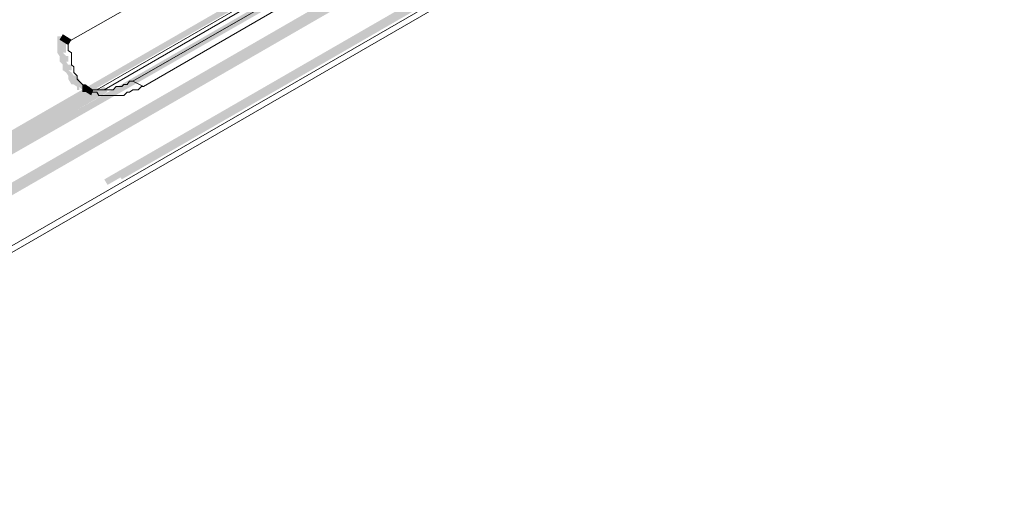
# Model space of a CAD drawing. Header units: millimetres. Extents: x -91 to 1961, y -1152 to 358.
# Tile 274 of 656: x 243.25 to 258.17, y 85.22 to 92.5. Entities that reach past the tile are written whole.
import ezdxf

# ---------------------------------------------------------------- set-up
doc = ezdxf.new("R2010")
doc.units = ezdxf.units.MM
doc.header["$MEASUREMENT"] = 0
doc.layers.get('0').update_dxf_attribs({"linetype": 'CONTINUOUS'})

msp = doc.modelspace()

# ---------------------------------------------------------------- hatches: boundary and pattern name
at = {"true_color": 0xaaaaaa}
h = msp.add_hatch(color=253, dxfattribs=at)
h.paths.add_polyline_path([(236.275, 85.35), (241.784, 88.527), (241.834, 88.395), (236.324, 85.251)])
h.paths.add_polyline_path([(244.53, 90.082), (250.04, 93.259), (250.089, 93.176), (244.58, 89.999)])
h.paths.add_polyline_path([(252.803, 94.83), (258.296, 98.007), (258.345, 97.924), (252.836, 94.748)])
h.paths.add_polyline_path([(261.059, 99.612), (266.518, 102.788), (266.601, 102.706), (261.092, 99.529)])
h.paths.add_polyline_path([(269.265, 104.36), (274.774, 107.537), (274.857, 107.454), (269.364, 104.277)])
h.paths.add_polyline_path([(277.537, 109.142), (279.44, 110.25), (279.473, 110.167), (277.57, 109.059)])
h = msp.add_hatch(color=253, dxfattribs=at)
h.paths.add_polyline_path([(236.49, 85.433), (241.999, 88.61), (242.032, 88.477), (236.539, 85.35)])
h.paths.add_polyline_path([(244.745, 90.165), (250.255, 93.341), (250.304, 93.259), (244.795, 90.082)])
h.paths.add_polyline_path([(253.001, 94.913), (258.511, 98.09), (258.56, 98.007), (253.051, 94.83)])
h.paths.add_polyline_path([(261.274, 99.695), (266.766, 102.871), (266.816, 102.788), (261.307, 99.612)])
h.paths.add_polyline_path([(269.48, 104.443), (274.989, 107.619), (275.072, 107.537), (269.562, 104.36)])
h.paths.add_polyline_path([(277.736, 109.224), (279.225, 110.085), (279.274, 110.002), (277.835, 109.142)])
h = msp.add_hatch(color=253, dxfattribs=at)
h.paths.add_polyline_path([(242.297, 90.347), (247.806, 93.523), (247.839, 93.441), (242.33, 90.264)])
h.paths.add_polyline_path([(250.553, 95.079), (256.062, 98.255), (256.095, 98.172), (250.602, 94.996)])
h.paths.add_polyline_path([(258.808, 99.877), (264.318, 103.053), (264.367, 102.921), (258.858, 99.744)])
h.paths.add_polyline_path([(267.031, 104.608), (272.16, 107.586), (272.193, 107.487), (267.114, 104.526)])
h = msp.add_hatch(color=253, dxfattribs=at)
h.paths.add_polyline_path([(272.276, 107.289), (266.766, 104.112), (266.733, 104.195), (272.243, 107.371)])
h.paths.add_polyline_path([(264.02, 102.491), (258.511, 99.314), (258.478, 99.413), (263.97, 102.59)])
h.paths.add_polyline_path([(255.764, 97.759), (250.255, 94.582), (250.205, 94.665), (255.715, 97.842)])
h.paths.add_polyline_path([(247.508, 92.961), (242.413, 90.049), (242.38, 90.132), (247.459, 93.06)])
h = msp.add_hatch(color=253, dxfattribs=at)
h.paths.add_polyline_path([(272.838, 107.024), (267.329, 103.847), (267.279, 103.93), (272.789, 107.107)])
h.paths.add_polyline_path([(264.566, 102.242), (259.073, 99.066), (259.024, 99.149), (264.533, 102.325)])
h.paths.add_polyline_path([(256.31, 97.494), (250.801, 94.318), (250.768, 94.4), (256.277, 97.577)])
h.paths.add_polyline_path([(248.054, 92.762), (242.975, 89.834), (242.926, 89.917), (248.005, 92.845)])
h = msp.add_hatch(color=253, dxfattribs=at)
h.paths.add_polyline_path([(242.926, 89.834), (248.435, 93.01), (248.485, 92.928), (242.975, 89.751)])
h.paths.add_polyline_path([(251.181, 94.582), (256.691, 97.759), (256.74, 97.676), (251.231, 94.499)])
h.paths.add_polyline_path([(259.454, 99.364), (264.947, 102.54), (264.996, 102.408), (259.487, 99.231)])
h.paths.add_polyline_path([(267.66, 104.112), (272.789, 107.073), (272.838, 106.991), (267.743, 104.029)])
for points in [[(243.951, 92.249), (243.951, 92.167), (243.951, 92.117), (243.951, 92.084), (243.951, 92.001), (243.902, 92.001), (243.951, 91.952), (243.984, 91.952), (243.984, 91.902), (243.984, 91.869), (243.951, 91.869), (243.984, 91.819), (244.034, 91.819), (244.034, 91.786), (244.034, 91.737), (243.984, 91.737), (244.034, 91.703), (244.067, 91.654), (244.117, 91.654), (244.117, 91.604), (244.034, 91.654), (244.067, 91.654), (244.15, 91.604), (244.15, 91.571), (244.117, 91.571), (244.15, 91.521), (244.117, 91.571), (244.15, 91.571), (244.199, 91.521), (244.249, 91.488), (244.199, 91.439), (244.15, 91.488), (244.15, 91.439), (244.117, 91.439), (244.117, 91.488), (244.067, 91.521), (244.034, 91.571), (244.034, 91.604), (244.067, 91.521), (244.034, 91.521), (243.984, 91.604), (243.984, 91.654), (244.034, 91.604), (243.984, 91.654), (243.951, 91.703), (243.902, 91.737), (243.902, 91.786), (243.902, 91.819), (243.951, 91.786), (243.902, 91.819), (243.852, 91.869), (243.852, 91.902), (243.852, 91.952), (243.902, 91.902), (243.852, 91.952), (243.819, 92.001), (243.819, 92.084), (243.819, 92.117), (243.819, 92.167), (243.819, 92.249)], [(243.984, 92.117), (243.852, 92.2), (243.902, 92.283), (244.034, 92.2)], [(244.448, 91.406), (242.38, 90.214), (242.33, 90.297), (244.415, 91.488)], [(242.38, 90.214), (244.53, 91.488), (244.58, 91.406), (242.413, 90.132)], [(244.332, 91.356), (244.199, 91.439), (244.249, 91.521), (244.365, 91.439)], [(244.199, 91.521), (244.199, 91.406), (244.249, 91.406), (244.249, 91.521)]]:
    msp.add_hatch(color=253, dxfattribs=at).paths.add_polyline_path(points)

# ---------------------------------------------------------------- linework, layer by layer
at = {"color": 7, "linetype": 'Continuous', "lineweight": 5}
for points in [[(279.605, 110.118), (236.44, 85.218), (236.44, 85.218)], [(249.626, 94.45), (244.415, 91.439), (244.415, 91.439)], [(244.53, 91.439), (249.444, 94.284), (249.444, 94.284)], [(245.126, 91.488), (244.961, 91.571), (244.961, 91.571)]]:
    msp.add_lwpolyline(points, dxfattribs=at)
at = {"color": 7, "linetype": 'Continuous', "lineweight": 20}
for points in [[(236.622, 85.218), (279.307, 109.869), (279.307, 109.869)], [(243.984, 92.167), (250.304, 95.757), (250.304, 95.757)], [(244.961, 91.571), (249.031, 93.904), (249.031, 93.904)], [(249.146, 93.821), (245.126, 91.488), (245.126, 91.488)], [(243.984, 92.167), (243.984, 92.084), (243.984, 92.084)], [(243.984, 92.084), (243.984, 92.034), (243.984, 92.034)], [(243.984, 92.034), (244.034, 92.001), (244.034, 92.001)], [(244.034, 92.001), (244.034, 91.952), (244.034, 91.952)], [(244.034, 91.952), (244.034, 91.869), (244.034, 91.869)], [(244.034, 91.869), (244.034, 91.819), (244.034, 91.819)], [(244.034, 91.819), (244.067, 91.786), (244.067, 91.786)], [(244.067, 91.786), (244.067, 91.737), (244.067, 91.737)], [(244.067, 91.737), (244.067, 91.703), (244.067, 91.703)], [(244.067, 91.703), (244.117, 91.654), (244.117, 91.654)], [(244.117, 91.654), (244.117, 91.604), (244.117, 91.604)], [(244.117, 91.604), (244.15, 91.571), (244.15, 91.571)], [(244.15, 91.571), (244.199, 91.521), (244.199, 91.521)], [(244.199, 91.521), (244.249, 91.488), (244.249, 91.488)], [(244.249, 91.488), (244.282, 91.439), (244.282, 91.439)], [(244.249, 91.488), (244.282, 91.488), (244.282, 91.488)], [(244.282, 91.488), (244.282, 91.439), (244.282, 91.439)], [(244.663, 91.439), (244.712, 91.488), (244.712, 91.488)], [(244.712, 91.488), (244.745, 91.488), (244.745, 91.488)], [(244.745, 91.488), (244.795, 91.488), (244.795, 91.488)], [(244.795, 91.488), (244.828, 91.521), (244.828, 91.521)], [(244.828, 91.521), (244.878, 91.521), (244.878, 91.521)], [(244.878, 91.521), (244.911, 91.571), (244.911, 91.571)], [(244.911, 91.571), (244.961, 91.571), (244.961, 91.571)], [(245.043, 91.439), (245.093, 91.488), (245.093, 91.488)], [(245.093, 91.488), (245.126, 91.488), (245.126, 91.488)], [(244.282, 91.439), (244.332, 91.439), (244.332, 91.439)], [(244.282, 91.439), (244.332, 91.406), (244.332, 91.406)], [(244.332, 91.439), (244.365, 91.439), (244.365, 91.439)], [(244.332, 91.406), (244.365, 91.406), (244.365, 91.406)], [(244.365, 91.439), (244.415, 91.439), (244.415, 91.439)], [(244.365, 91.406), (244.415, 91.406), (244.415, 91.406)], [(244.415, 91.439), (244.448, 91.439), (244.448, 91.439)], [(244.415, 91.406), (244.448, 91.356), (244.448, 91.356)], [(244.448, 91.439), (244.497, 91.439), (244.497, 91.439)], [(244.448, 91.356), (244.497, 91.356), (244.497, 91.356)], [(244.497, 91.439), (244.53, 91.439), (244.53, 91.439)], [(244.497, 91.356), (244.53, 91.356), (244.53, 91.356)], [(244.53, 91.439), (244.58, 91.439), (244.58, 91.439)], [(244.53, 91.356), (244.58, 91.356), (244.58, 91.356)], [(244.58, 91.439), (244.63, 91.439), (244.63, 91.439)], [(244.58, 91.356), (244.63, 91.356), (244.63, 91.356)], [(244.63, 91.439), (244.663, 91.439), (244.663, 91.439)], [(244.63, 91.356), (244.663, 91.356), (244.663, 91.356)], [(244.663, 91.356), (244.712, 91.356), (244.712, 91.356)], [(244.712, 91.356), (244.745, 91.356), (244.745, 91.356)], [(244.745, 91.356), (244.795, 91.356), (244.795, 91.356)], [(244.795, 91.356), (244.828, 91.356), (244.828, 91.356)], [(244.828, 91.356), (244.878, 91.406), (244.878, 91.406)], [(244.878, 91.406), (244.911, 91.406), (244.911, 91.406)], [(244.911, 91.406), (244.961, 91.439), (244.961, 91.439)], [(244.961, 91.439), (245.043, 91.439), (245.043, 91.439)]]:
    msp.add_lwpolyline(points, dxfattribs=at)

doc.saveas('drawing.dxf')
